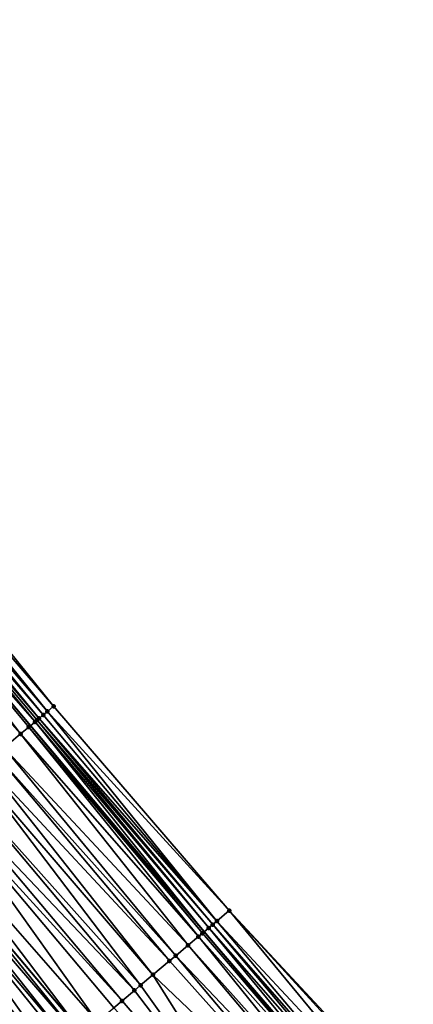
# Model space of a CAD drawing. Header units: feet. Extents: x 2004186 to 2014793, y 836912 to 864902.
# Tile 456 of 656: x 2008142 to 2008172, y 851108 to 851181. Entities that reach past the tile are written whole.
import ezdxf

# ---------------------------------------------------------------- set-up
doc = ezdxf.new("R2010")
doc.units = ezdxf.units.FT
doc.header["$LTSCALE"] = 100
doc.header["$MEASUREMENT"] = 0
for name, color, linetype, lineweight in [('EP_Travel Lane', 5, 'Continuous', 40), ('GPL_Skip Line', 2, 'Continuous', 40), ('Road Shots', 4, 'Continuous', 200), ('Road X-Section', 30, 'Continuous', 13)]:
    doc.layers.add(name, color=color, linetype=linetype, lineweight=lineweight)
doc.layers.add('I-77 SB_MM21-27-Surface-Border', color=7, linetype='Continuous')
doc.layers.add('I-77 SB_MM21-27-Surface-TIN', color=7, linetype='Continuous')

msp = doc.modelspace()

# ---------------------------------------------------------------- linework, layer by layer
at = {"layer": 'EP_Travel Lane'}
msp.add_polyline3d([(2008168.975943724, 851098.1519563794, 431.4982138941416), (2008156.096774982, 851113.4519299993, 431.5766778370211), (2008143.21474056, 851128.7505422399, 431.6521320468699), (2008130.332736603, 851144.0491183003, 431.7395682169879), (2008117.450719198, 851159.3477103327, 431.8216904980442), (2008104.568692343, 851174.6463135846, 431.9001265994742), (2008091.686671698, 851189.9449094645, 431.9809875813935), (2008078.804630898, 851205.2435292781, 432.0539081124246), (2008065.922593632, 851220.5421448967, 432.1282099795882), (2008053.047098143, 851235.83065197, 432.1888794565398), (2008040.16320563, 851251.1277078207, 432.2679132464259), (2008027.279285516, 851266.4247964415, 432.3348183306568), (2008014.395405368, 851281.7218376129, 432.4192990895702), (2008001.5114632, 851297.0189524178, 432.476463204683), (2007988.627579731, 851312.3159975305, 432.5595114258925), (2007975.73898233, 851327.6280326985, 432.6249434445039), (2007962.876371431, 851342.9429631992, 432.7072219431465)], dxfattribs=at)
at = {"layer": 'GPL_Skip Line'}
msp.add_polyline3d([(2008147.100408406, 851105.8798665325, 431.7113844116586), (2008134.222225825, 851121.1818336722, 431.7648427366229), (2008121.344210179, 851136.4836024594, 431.8840917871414), (2008108.466087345, 851151.7854986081, 431.9610968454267), (2008095.58793975, 851167.0874241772, 432.0283434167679), (2008082.709818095, 851182.3893189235, 432.1058136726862), (2008069.831709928, 851197.6911976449, 432.1885990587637), (2008056.953592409, 851212.9930874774, 432.2676991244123), (2008044.085184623, 851228.3031301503, 432.3476371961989), (2008031.222611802, 851243.6181908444, 432.4051257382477), (2008018.360092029, 851258.933188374, 432.4860234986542), (2008005.497594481, 851274.2481594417, 432.576728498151), (2007992.634994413, 851289.5632525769, 432.6221940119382), (2007979.772513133, 851304.878204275, 432.7200773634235), (2007966.90585172, 851320.1897797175, 432.7869067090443), (2007954.024274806, 851335.4887410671, 432.8691550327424)], dxfattribs=at)
at = {"layer": 'I-77 SB_MM21-27-Surface-Border', "color": 3, "linetype": 'ByBlock', "lineweight": -2}
msp.add_polyline3d([(2007977.767407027, 851329.336725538, 432.475256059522), (2007990.798725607, 851314.140096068, 432.4224696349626), (2008004.120595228, 851299.2111007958, 432.2957558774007), (2008016.983180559, 851283.8960252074, 432.2437961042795), (2008029.998765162, 851268.7097567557, 432.1247981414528), (2008042.861319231, 851253.3947183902, 432.0590101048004), (2008053.120732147, 851235.8925228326, 432.1827313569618), (2008068.582184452, 851222.7816445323, 431.8991331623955), (2008081.460352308, 851207.4796948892, 431.8398852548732), (2008094.338488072, 851192.1777833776, 431.7679758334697), (2008106.604688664, 851176.3605705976, 431.7532943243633), (2008119.941802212, 851161.4451036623, 431.6488435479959), (2008132.360941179, 851145.7567701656, 431.6019749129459), (2008144.933063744, 851130.197262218, 431.5407028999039), (2008157.964156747, 851115.0242075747, 431.4439957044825), (2008171.606978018, 851100.3674021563, 431.3233325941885)], dxfattribs=at)
at = {"layer": 'I-77 SB_MM21-27-Surface-TIN', "color": 128, "linetype": 'ByBlock', "lineweight": -2}
for points in [[(2008131.901984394, 851145.3703006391, 431.6427650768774), (2008131.443027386, 851144.9838313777, 431.6834674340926), (2008144.474130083, 851129.8107652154, 431.5906064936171)], [(2008132.360941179, 851145.7567701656, 431.6019749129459), (2008131.901984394, 851145.3703006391, 431.6427650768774), (2008144.933063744, 851130.197262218, 431.5407028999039)], [(2008131.901984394, 851145.3703006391, 431.6427650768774), (2008144.474130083, 851129.8107652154, 431.5906064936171), (2008144.933063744, 851130.197262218, 431.5407028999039)], [(2008130.831043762, 851144.4685876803, 431.7216001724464), (2008130.37202659, 851144.0821899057, 431.7385913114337), (2008143.556158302, 851129.0378953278, 431.6492457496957)], [(2008131.137041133, 851144.7262029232, 431.7047247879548), (2008130.831043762, 851144.4685876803, 431.7216001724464), (2008143.862171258, 851129.2954920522, 431.6385126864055)], [(2008130.831043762, 851144.4685876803, 431.7216001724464), (2008143.709168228, 851129.1666895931, 431.6452381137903), (2008143.862171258, 851129.2954920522, 431.6385126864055)], [(2008130.831043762, 851144.4685876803, 431.7216001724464), (2008143.556158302, 851129.0378953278, 431.6492457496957), (2008143.709168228, 851129.1666895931, 431.6452381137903)], [(2008131.443027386, 851144.9838313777, 431.6834674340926), (2008131.137041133, 851144.7262029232, 431.7047247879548), (2008144.168160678, 851129.553116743, 431.6185036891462)], [(2008131.137041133, 851144.7262029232, 431.7047247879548), (2008143.862171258, 851129.2954920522, 431.6385126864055), (2008144.168160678, 851129.553116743, 431.6185036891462)], [(2008131.443027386, 851144.9838313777, 431.6834674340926), (2008144.168160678, 851129.553116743, 431.6185036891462), (2008144.474130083, 851129.8107652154, 431.5906064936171)], [(2008129.147943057, 851143.051840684, 431.7690269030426), (2008142.485048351, 851128.1363835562, 431.6613500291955), (2008130.332736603, 851144.0491183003, 431.7395682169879)], [(2008130.37202659, 851144.0821899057, 431.7385913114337), (2008130.332736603, 851144.0491183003, 431.7395682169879), (2008143.21474056, 851128.7505422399, 431.6521320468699)], [(2008143.097107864, 851128.6515370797, 431.6531264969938), (2008143.21474056, 851128.7505422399, 431.6521320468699), (2008130.332736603, 851144.0491183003, 431.7395682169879)], [(2008143.097107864, 851128.6515370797, 431.6531264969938), (2008130.332736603, 851144.0491183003, 431.7395682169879), (2008142.485048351, 851128.1363835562, 431.6613500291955)], [(2008130.37202659, 851144.0821899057, 431.7385913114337), (2008143.21474056, 851128.7505422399, 431.6521320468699), (2008143.556158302, 851129.0378953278, 431.6492457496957)], [(2008129.147943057, 851143.051840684, 431.7690269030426), (2008141.260922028, 851127.1060851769, 431.6749219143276), (2008142.485048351, 851128.1363835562, 431.6613500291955)], [(2008144.933063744, 851130.197262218, 431.5407028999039), (2008144.474130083, 851129.8107652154, 431.5906064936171), (2008157.964156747, 851115.0242075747, 431.4439957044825)], [(2008143.709168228, 851129.1666895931, 431.6452381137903), (2008143.556158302, 851129.0378953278, 431.6492457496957), (2008156.434259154, 851113.7360252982, 431.5635553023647)], [(2008143.862171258, 851129.2954920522, 431.6385126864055), (2008143.709168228, 851129.1666895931, 431.6452381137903), (2008156.740257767, 851113.9936390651, 431.5471688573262)], [(2008143.709168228, 851129.1666895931, 431.6452381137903), (2008156.434259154, 851113.7360252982, 431.5635553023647), (2008156.740257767, 851113.9936390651, 431.5471688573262)], [(2008144.168160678, 851129.553116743, 431.6185036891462), (2008143.862171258, 851129.2954920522, 431.6385126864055), (2008157.046240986, 851114.2512711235, 431.5247152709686)], [(2008143.862171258, 851129.2954920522, 431.6385126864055), (2008156.740257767, 851113.9936390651, 431.5471688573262), (2008157.046240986, 851114.2512711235, 431.5247152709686)], [(2008144.474130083, 851129.8107652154, 431.5906064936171), (2008144.168160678, 851129.553116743, 431.6185036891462), (2008157.046240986, 851114.2512711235, 431.5247152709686)], [(2008144.474130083, 851129.8107652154, 431.5906064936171), (2008157.046240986, 851114.2512711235, 431.5247152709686), (2008157.964156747, 851115.0242075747, 431.4439957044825)], [(2008143.097107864, 851128.6515370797, 431.6531264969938), (2008142.485048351, 851128.1363835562, 431.6613500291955), (2008155.669226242, 851113.0920341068, 431.5901842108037)], [(2008143.097107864, 851128.6515370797, 431.6531264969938), (2008155.975244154, 851113.3496249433, 431.581403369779), (2008143.21474056, 851128.7505422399, 431.6521320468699)], [(2008143.097107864, 851128.6515370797, 431.6531264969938), (2008155.669226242, 851113.0920341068, 431.5901842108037), (2008155.975244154, 851113.3496249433, 431.581403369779)], [(2008143.556158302, 851129.0378953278, 431.6492457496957), (2008143.21474056, 851128.7505422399, 431.6521320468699), (2008156.096774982, 851113.4519299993, 431.5766778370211)], [(2008155.975244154, 851113.3496249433, 431.581403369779), (2008156.096774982, 851113.4519299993, 431.5766778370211), (2008143.21474056, 851128.7505422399, 431.6521320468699)], [(2008143.556158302, 851129.0378953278, 431.6492457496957), (2008156.096774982, 851113.4519299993, 431.5766778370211), (2008156.434259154, 851113.7360252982, 431.5635553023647)], [(2008142.485048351, 851128.1363835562, 431.6613500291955), (2008141.260922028, 851127.1060851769, 431.6749219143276), (2008154.90416001, 851112.4480825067, 431.6036813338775)], [(2008142.485048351, 851128.1363835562, 431.6613500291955), (2008154.90416001, 851112.4480825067, 431.6036813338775), (2008155.669226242, 851113.0920341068, 431.5901842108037)], [(2008141.260922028, 851127.1060851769, 431.6749219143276), (2008140.648864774, 851126.5909289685, 431.6840359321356), (2008153.986092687, 851111.6753261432, 431.6246684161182)], [(2008141.260922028, 851127.1060851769, 431.6749219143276), (2008153.986092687, 851111.6753261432, 431.6246684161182), (2008154.90416001, 851112.4480825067, 431.6036813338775)], [(2008140.648864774, 851126.5909289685, 431.6840359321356), (2008139.883801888, 851125.9469733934, 431.6988496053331), (2008153.52705158, 851111.2889568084, 431.6322275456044)], [(2008140.648864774, 851126.5909289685, 431.6840359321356), (2008153.52705158, 851111.2889568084, 431.6322275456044), (2008153.986092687, 851111.6753261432, 431.6246684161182)], [(2008139.883801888, 851125.9469733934, 431.6988496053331), (2008139.271734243, 851125.4318295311, 431.7038686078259), (2008152.302905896, 851110.2586814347, 431.6381717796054)], [(2008139.883801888, 851125.9469733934, 431.6988496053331), (2008152.302905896, 851110.2586814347, 431.6381717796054), (2008153.52705158, 851111.2889568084, 431.6322275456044)], [(2008139.271734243, 851125.4318295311, 431.7038686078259), (2008138.047611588, 851124.4015267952, 431.7188855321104), (2008151.38482927, 851109.4859361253, 431.6554924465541)], [(2008139.271734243, 851125.4318295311, 431.7038686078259), (2008151.38482927, 851109.4859361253, 431.6554924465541), (2008152.302905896, 851110.2586814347, 431.6381717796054)], [(2008138.047611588, 851124.4015267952, 431.7188855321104), (2008137.129491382, 851123.628833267, 431.7190290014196), (2008150.925784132, 851109.0995715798, 431.661463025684)], [(2008138.047611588, 851124.4015267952, 431.7188855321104), (2008150.925784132, 851109.0995715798, 431.661463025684), (2008151.38482927, 851109.4859361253, 431.6554924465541)], [(2008137.129491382, 851123.628833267, 431.7190290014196), (2008136.517427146, 851123.1136853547, 431.7253912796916), (2008150.007668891, 851108.3268721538, 431.66356480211)], [(2008137.129491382, 851123.628833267, 431.7190290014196), (2008150.007668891, 851108.3268721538, 431.66356480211), (2008150.925784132, 851109.0995715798, 431.661463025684)], [(2008136.517427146, 851123.1136853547, 431.7253912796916), (2008134.987304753, 851121.8257701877, 431.7563509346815), (2008148.17150639, 851106.7813925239, 431.6945612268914)], [(2008136.517427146, 851123.1136853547, 431.7253912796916), (2008149.395604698, 851107.8117241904, 431.6699455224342), (2008150.007668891, 851108.3268721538, 431.66356480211)], [(2008136.517427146, 851123.1136853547, 431.7253912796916), (2008148.17150639, 851106.7813925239, 431.6945612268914), (2008149.395604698, 851107.8117241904, 431.6699455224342)], [(2008134.987304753, 851121.8257701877, 431.7563509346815), (2008134.222225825, 851121.1818336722, 431.7648427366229), (2008147.100408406, 851105.8798665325, 431.7113844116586)], [(2008134.987304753, 851121.8257701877, 431.7563509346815), (2008147.100408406, 851105.8798665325, 431.7113844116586), (2008148.17150639, 851106.7813925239, 431.6945612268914)], [(2008133.763166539, 851120.7954859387, 431.7652360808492), (2008146.794380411, 851105.6222876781, 431.7161910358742), (2008134.222225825, 851121.1818336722, 431.7648427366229)], [(2008146.794380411, 851105.6222876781, 431.7161910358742), (2008147.100408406, 851105.8798665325, 431.7113844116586), (2008134.222225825, 851121.1818336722, 431.7648427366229)], [(2008133.304094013, 851120.4091539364, 431.7604114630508), (2008131.773814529, 851119.1214254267, 431.7294596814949), (2008144.958058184, 851104.076997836, 431.6842376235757)], [(2008133.763166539, 851120.7954859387, 431.7652360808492), (2008133.304094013, 851120.4091539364, 431.7604114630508), (2008146.182304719, 851105.1071533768, 431.7180401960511)], [(2008133.304094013, 851120.4091539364, 431.7604114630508), (2008145.87625056, 851104.849605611, 431.7125351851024), (2008146.182304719, 851105.1071533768, 431.7180401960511)], [(2008133.304094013, 851120.4091539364, 431.7604114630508), (2008144.958058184, 851104.076997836, 431.6842376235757), (2008145.87625056, 851104.849605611, 431.7125351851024)], [(2008133.763166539, 851120.7954859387, 431.7652360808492), (2008146.182304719, 851105.1071533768, 431.7180401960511), (2008146.794380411, 851105.6222876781, 431.7161910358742)], [(2008131.773814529, 851119.1214254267, 431.7294596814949), (2008130.243517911, 851117.8337172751, 431.6917553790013), (2008143.73383334, 851103.0468165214, 431.6589838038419)], [(2008131.773814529, 851119.1214254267, 431.7294596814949), (2008143.73383334, 851103.0468165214, 431.6589838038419), (2008144.958058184, 851104.076997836, 431.6842376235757)], [(2008130.243517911, 851117.8337172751, 431.6917553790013), (2008142.356590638, 851101.8878503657, 431.6346120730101), (2008143.73383334, 851103.0468165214, 431.6589838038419)], [(2008157.964156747, 851115.0242075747, 431.4439957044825), (2008157.046240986, 851114.2512711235, 431.5247152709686), (2008170.689086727, 851099.5944366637, 431.3970117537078)], [(2008157.964156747, 851115.0242075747, 431.4439957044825), (2008171.453996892, 851100.2385736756, 431.3359316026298), (2008171.606978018, 851100.3674021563, 431.3233325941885)], [(2008157.964156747, 851115.0242075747, 431.4439957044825), (2008170.689086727, 851099.5944366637, 431.3970117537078), (2008171.453996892, 851100.2385736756, 431.3359316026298)], [(2008156.740257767, 851113.9936390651, 431.5471688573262), (2008156.434259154, 851113.7360252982, 431.5635553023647), (2008169.618189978, 851098.6926715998, 431.4730224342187)], [(2008157.046240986, 851114.2512711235, 431.5247152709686), (2008156.740257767, 851113.9936390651, 431.5471688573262), (2008169.924169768, 851098.9503077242, 431.4552249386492)], [(2008156.740257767, 851113.9936390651, 431.5471688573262), (2008169.618189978, 851098.6926715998, 431.4730224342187), (2008169.924169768, 851098.9503077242, 431.4552249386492)], [(2008157.046240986, 851114.2512711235, 431.5247152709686), (2008169.924169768, 851098.9503077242, 431.4552249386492), (2008170.689086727, 851099.5944366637, 431.3970117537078)], [(2008155.669226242, 851113.0920341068, 431.5901842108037), (2008154.90416001, 851112.4480825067, 431.6036813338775), (2008168.241221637, 851097.5333794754, 431.5280955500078)], [(2008155.975244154, 851113.3496249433, 431.581403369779), (2008155.669226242, 851113.0920341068, 431.5901842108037), (2008168.975943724, 851098.1519563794, 431.4982138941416)], [(2008155.669226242, 851113.0920341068, 431.5901842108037), (2008168.241221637, 851097.5333794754, 431.5280955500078), (2008168.975943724, 851098.1519563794, 431.4982138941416)], [(2008155.975244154, 851113.3496249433, 431.581403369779), (2008168.975943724, 851098.1519563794, 431.4982138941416), (2008156.096774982, 851113.4519299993, 431.5766778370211)], [(2008156.434259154, 851113.7360252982, 431.5635553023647), (2008156.096774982, 851113.4519299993, 431.5766778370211), (2008169.159199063, 851098.3062426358, 431.4907607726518)], [(2008169.159199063, 851098.3062426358, 431.4907607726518), (2008156.096774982, 851113.4519299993, 431.5766778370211), (2008168.975943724, 851098.1519563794, 431.4982138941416)], [(2008156.434259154, 851113.7360252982, 431.5635553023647), (2008169.159199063, 851098.3062426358, 431.4907607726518), (2008169.618189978, 851098.6926715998, 431.4730224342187)], [(2008154.90416001, 851112.4480825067, 431.6036813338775), (2008153.986092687, 851111.6753261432, 431.6246684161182), (2008167.782219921, 851097.1469633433, 431.541276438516)], [(2008154.90416001, 851112.4480825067, 431.6036813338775), (2008167.782219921, 851097.1469633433, 431.541276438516), (2008168.241221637, 851097.5333794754, 431.5280955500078)], [(2008153.986092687, 851111.6753261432, 431.6246684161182), (2008153.52705158, 851111.2889568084, 431.6322275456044), (2008166.864195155, 851096.3741564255, 431.558636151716)], [(2008153.986092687, 851111.6753261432, 431.6246684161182), (2008166.864195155, 851096.3741564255, 431.558636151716), (2008167.782219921, 851097.1469633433, 431.541276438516)], [(2008153.52705158, 851111.2889568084, 431.6322275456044), (2008152.302905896, 851110.2586814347, 431.6381717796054), (2008166.864195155, 851096.3741564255, 431.558636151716)], [(2008152.302905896, 851110.2586814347, 431.6381717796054), (2008151.38482927, 851109.4859361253, 431.6554924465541), (2008163.039027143, 851093.1542046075, 431.6036188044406)], [(2008152.302905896, 851110.2586814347, 431.6381717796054), (2008163.039027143, 851093.1542046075, 431.6036188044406), (2008166.864195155, 851096.3741564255, 431.558636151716)], [(2008151.38482927, 851109.4859361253, 431.6554924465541), (2008150.925784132, 851109.0995715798, 431.661463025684), (2008163.039027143, 851093.1542046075, 431.6036188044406)], [(2008150.925784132, 851109.0995715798, 431.661463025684), (2008150.007668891, 851108.3268721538, 431.66356480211), (2008163.039027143, 851093.1542046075, 431.6036188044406)], [(2008150.007668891, 851108.3268721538, 431.66356480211), (2008149.395604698, 851107.8117241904, 431.6699455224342), (2008163.039027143, 851093.1542046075, 431.6036188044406)]]:
    msp.add_3dface(points, dxfattribs=at)
at = {"layer": 'Road Shots', "lineweight": 100}
for p in [(2008144.933063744, 851130.197262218, 431.5407028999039), (2008143.709168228, 851129.1666895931, 431.6452381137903), (2008143.862171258, 851129.2954920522, 431.6385126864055), (2008144.168160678, 851129.553116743, 431.6185036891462), (2008144.474130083, 851129.8107652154, 431.5906064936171), (2008143.097107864, 851128.6515370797, 431.6531264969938), (2008143.556158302, 851129.0378953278, 431.6492457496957), (2008142.485048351, 851128.1363835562, 431.6613500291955), (2008157.964156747, 851115.0242075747, 431.4439957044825), (2008156.740257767, 851113.9936390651, 431.5471688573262), (2008157.046240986, 851114.2512711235, 431.5247152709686), (2008155.669226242, 851113.0920341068, 431.5901842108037), (2008155.975244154, 851113.3496249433, 431.581403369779), (2008156.434259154, 851113.7360252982, 431.5635553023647), (2008154.90416001, 851112.4480825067, 431.6036813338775), (2008153.986092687, 851111.6753261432, 431.6246684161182), (2008153.52705158, 851111.2889568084, 431.6322275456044), (2008152.302905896, 851110.2586814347, 431.6381717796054), (2008151.38482927, 851109.4859361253, 431.6554924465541), (2008150.925784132, 851109.0995715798, 431.661463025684), (2008150.007668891, 851108.3268721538, 431.66356480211)]:
    msp.add_point(p, dxfattribs=at)
at = {"layer": 'Road X-Section', "extrusion": (-0.6439059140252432, 0.7650945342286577, 0.003940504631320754), "elevation": -641859.63628915, "flags": 128}
msp.add_lwpolyline([(-2084455.063409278, 2960.753493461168), (-2084456.263409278, 2960.799560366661), (-2084457.063409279, 2960.824656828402), (-2084458.063409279, 2960.847653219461), (-2084459.663409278, 2960.875390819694), (-2084461.663409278, 2960.902197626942), (-2084463.463409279, 2960.936050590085), (-2084465.463409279, 2960.9656132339), (-2084467.463409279, 2961.003317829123), (-2084469.463409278, 2961.034269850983), (-2084470.063409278, 2961.03909450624), (-2084470.663409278, 2961.038701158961), (-2084471.663409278, 2961.03020929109), (-2084473.663409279, 2960.999249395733), (-2084474.463409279, 2960.992887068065), (-2084475.663409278, 2960.992743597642), (-2084477.263409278, 2960.977726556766), (-2084478.063409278, 2960.972707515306), (-2084479.063409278, 2960.9578937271), (-2084479.863409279, 2960.948779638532), (-2084481.463409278, 2960.935207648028), (-2084482.263409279, 2960.926984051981), (-2084482.863409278, 2960.923103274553), (-2084483.063409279, 2960.919095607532), (-2084483.263409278, 2960.912370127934), (-2084483.663409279, 2960.892360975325), (-2084484.063409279, 2960.864463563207), (-2084484.663409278, 2960.814559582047)], dxfattribs=at)
at = {"layer": 'Road X-Section', "extrusion": (-0.6439059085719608, 0.7650945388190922, 0.003940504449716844), "elevation": -641879.6214312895, "flags": 128}
msp.add_lwpolyline([(-2084455.867984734, 2960.785162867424), (-2084457.867984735, 2960.852163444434), (-2084459.267984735, 2960.894916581), (-2084460.067984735, 2960.915206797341), (-2084460.867984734, 2960.928191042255), (-2084462.267984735, 2960.946342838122), (-2084464.467984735, 2960.987105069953), (-2084466.267984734, 2961.011476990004), (-2084467.867984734, 2961.036731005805), (-2084469.067984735, 2961.065028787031), (-2084469.467984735, 2961.07053384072), (-2084470.267984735, 2961.068684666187), (-2084472.067984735, 2961.047054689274), (-2084473.667984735, 2961.022438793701), (-2084474.467984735, 2961.01605802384), (-2084475.667984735, 2961.013956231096), (-2084476.267984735, 2961.00798560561), (-2084477.467984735, 2960.990664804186), (-2084479.067984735, 2960.984720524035), (-2084479.667984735, 2960.97716133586), (-2084480.867984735, 2960.956174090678), (-2084481.867984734, 2960.942676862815), (-2084482.267984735, 2960.933895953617), (-2084482.867984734, 2960.916047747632), (-2084483.267984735, 2960.899661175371), (-2084483.667984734, 2960.877207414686), (-2084484.867984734, 2960.796487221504)], dxfattribs=at)

doc.saveas('drawing.dxf')
